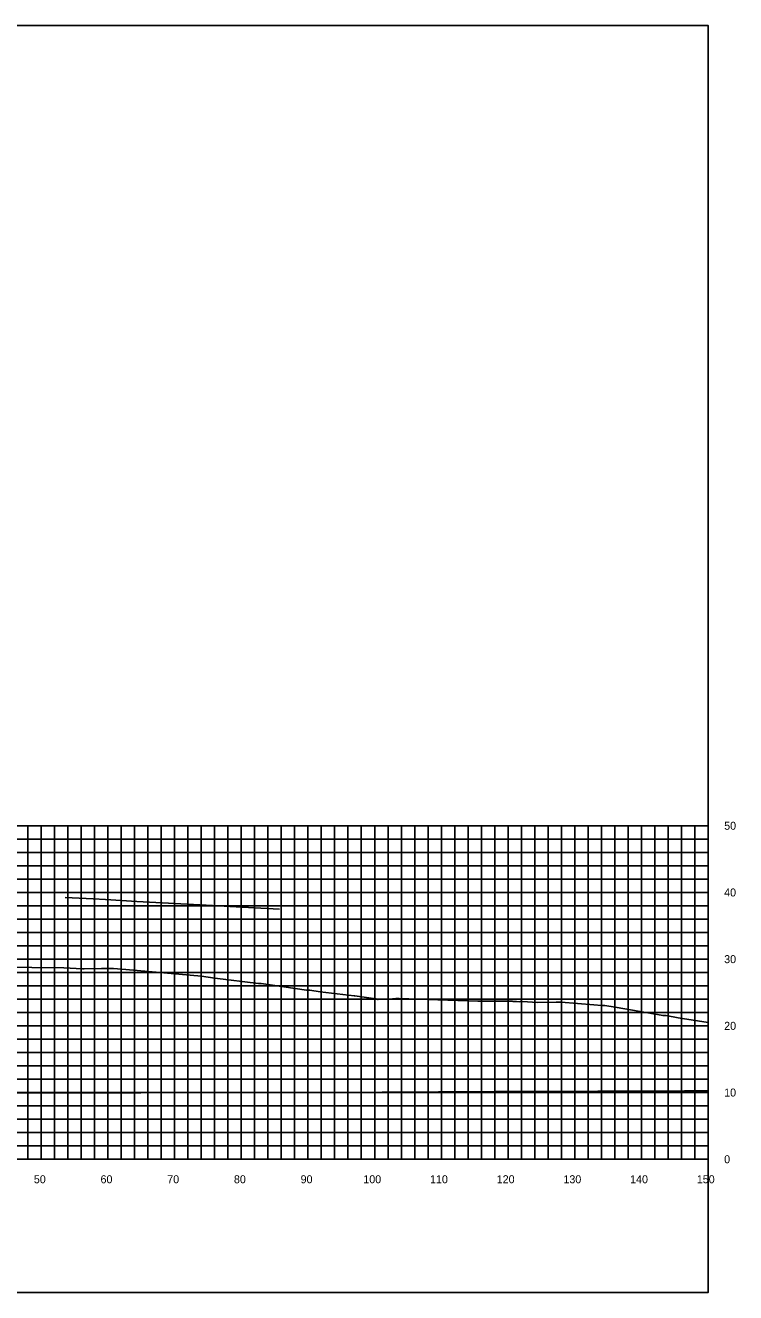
# Model space of a CAD drawing. Extents: x 1800880 to 1818864, y 245271 to 250560.
# Drawn here: x 1818734.6 to 1818841.1, y 248414.4 to 248604.4 of the extents above; entities that cross this region are included whole.
import ezdxf

# ---------------------------------------------------------------- set-up
doc = ezdxf.new("R2010")
doc.units = 0
for name, color, linetype in [('33', 7, 'Continuous'), ('CL-CNST', 7, 'Continuous'), ('DESIGN - DRAINAGE - Bridges', 7, 'Continuous'), ('Level 37', 7, 'Continuous'), ('Level 46', 7, 'Continuous'), ('Level 62', 7, 'Continuous')]:
    doc.layers.add(name, color=color, linetype=linetype)

msp = doc.modelspace()

# ---------------------------------------------------------------- linework, layer by layer
at = {"layer": 'CL-CNST'}
msp.add_lwpolyline([(1818730.68, 248463.24), (1818740.33, 248463.15), (1818743.12, 248462.99), (1818743.39, 248462.97), (1818745.97, 248463.02), (1818747.27, 248463.04), (1818747.33, 248463.04), (1818747.68, 248463.04), (1818747.78, 248463.04), (1818749.62, 248462.87), (1818760.98, 248461.87), (1818763, 248461.58), (1818769.54, 248460.78), (1818769.9, 248460.77), (1818776.74, 248459.77), (1818777.01, 248459.77), (1818777.23, 248459.77), (1818778.76, 248459.54), (1818783.89, 248458.93), (1818783.97, 248458.92), (1818787.1, 248458.5), (1818787.4, 248458.39), (1818787.46, 248458.39), (1818789.62, 248458.5), (1818789.86, 248458.46), (1818790.1, 248458.51), (1818790.1, 248458.51), (1818790.1, 248458.51), (1818790.1, 248458.51), (1818790.11, 248458.51), (1818790.11, 248458.51), (1818790.11, 248458.51), (1818790.12, 248458.51), (1818790.12, 248458.51), (1818790.13, 248458.51), (1818790.13, 248458.51), (1818790.14, 248458.51), (1818790.15, 248458.51), (1818790.15, 248458.51), (1818790.16, 248458.51), (1818790.17, 248458.51), (1818790.18, 248458.51), (1818790.19, 248458.51), (1818790.21, 248458.51), (1818790.22, 248458.51), (1818790.24, 248458.51), (1818790.26, 248458.51), (1818790.28, 248458.51), (1818790.31, 248458.51), (1818790.34, 248458.51), (1818790.38, 248458.51), (1818790.43, 248458.51), (1818790.5, 248458.51), (1818790.6, 248458.51), (1818790.63, 248458.51), (1818794.93, 248458.38), (1818802.43, 248458.14), (1818805.12, 248458.13), (1818806.07, 248458.13), (1818806.18, 248458.13), (1818806.99, 248458.14), (1818807.16, 248458.13), (1818807.4, 248458.12), (1818807.56, 248458.11), (1818807.69, 248458.1), (1818807.78, 248458.1), (1818807.86, 248458.1), (1818807.92, 248458.09), (1818807.98, 248458.09), (1818808.02, 248458.09), (1818808.06, 248458.09), (1818808.09, 248458.08), (1818808.12, 248458.08), (1818808.14, 248458.08), (1818808.17, 248458.08), (1818808.19, 248458.08), (1818808.71, 248458.05), (1818808.74, 248458.08), (1818808.9, 248458.1), (1818809.87, 248458.01), (1818811.33, 248457.95), (1818814.16, 248457.99), (1818814.39, 248457.99), (1818814.41, 248457.99), (1818814.81, 248457.99), (1818814.89, 248457.99), (1818819.79, 248457.57), (1818820.95, 248457.47), (1818821.06, 248457.47), (1818821.3, 248457.47), (1818821.45, 248457.47), (1818823.01, 248457.21), (1818830.17, 248455.96), (1818830.23, 248455.96), (1818830.66, 248455.96), (1818832.44, 248455.64), (1818836.94, 248454.92)], dxfattribs=at)
at = {"layer": 'DESIGN - DRAINAGE - Bridges'}
for p, q in [((1818836.94, 248434.43), (1818836.94, 248484.43)), ((1818837, 248484.43), (1818836.94, 248484.43)), ((1818837, 248474.43), (1818836.94, 248474.43)), ((1818837, 248464.43), (1818836.94, 248464.43)), ((1818837, 248454.43), (1818836.94, 248454.43)), ((1818837, 248444.43), (1818836.94, 248444.43)), ((1818536.94, 248434.43), (1818836.94, 248434.43)), ((1818736.94, 248434.37), (1818736.94, 248434.43)), ((1818746.94, 248434.37), (1818746.94, 248434.43)), ((1818756.94, 248434.37), (1818756.94, 248434.43)), ((1818766.94, 248434.37), (1818766.94, 248434.43)), ((1818776.94, 248434.37), (1818776.94, 248434.43)), ((1818786.94, 248434.37), (1818786.94, 248434.43)), ((1818796.94, 248434.37), (1818796.94, 248434.43)), ((1818806.94, 248434.37), (1818806.94, 248434.43)), ((1818816.94, 248434.37), (1818816.94, 248434.43)), ((1818826.94, 248434.37), (1818826.94, 248434.43)), ((1818836.94, 248434.37), (1818836.94, 248434.43)), ((1818837, 248434.43), (1818836.94, 248434.43))]:
    msp.add_line(p, q, dxfattribs=at)
at = {"layer": 'Level 37'}
msp.add_lwpolyline([(1818536.94, 248414.43), (1818836.94, 248414.43), (1818836.94, 248604.43), (1818536.94, 248604.43)], close=True, dxfattribs=at)
at = {"layer": 'Level 46'}
for p, q in [((1818536.94, 248484.43), (1818836.94, 248484.43)), ((1818734.94, 248434.43), (1818734.94, 248484.43)), ((1818736.94, 248434.43), (1818736.94, 248484.43)), ((1818738.94, 248434.43), (1818738.94, 248484.43)), ((1818740.94, 248434.43), (1818740.94, 248484.43)), ((1818742.94, 248434.43), (1818742.94, 248484.43)), ((1818744.94, 248434.43), (1818744.94, 248484.43)), ((1818746.94, 248434.43), (1818746.94, 248484.43)), ((1818748.94, 248434.43), (1818748.94, 248484.43)), ((1818750.94, 248434.43), (1818750.94, 248484.43)), ((1818752.94, 248434.43), (1818752.94, 248484.43)), ((1818754.94, 248434.43), (1818754.94, 248484.43)), ((1818756.94, 248434.43), (1818756.94, 248484.43)), ((1818758.94, 248434.43), (1818758.94, 248484.43)), ((1818760.94, 248434.43), (1818760.94, 248484.43)), ((1818762.94, 248434.43), (1818762.94, 248484.43)), ((1818764.94, 248434.43), (1818764.94, 248484.43)), ((1818766.94, 248434.43), (1818766.94, 248484.43)), ((1818768.94, 248434.43), (1818768.94, 248484.43)), ((1818770.94, 248434.43), (1818770.94, 248484.43)), ((1818772.94, 248434.43), (1818772.94, 248484.43)), ((1818774.94, 248434.43), (1818774.94, 248484.43)), ((1818776.94, 248434.43), (1818776.94, 248484.43)), ((1818778.94, 248434.43), (1818778.94, 248484.43)), ((1818780.94, 248434.43), (1818780.94, 248484.43)), ((1818782.94, 248434.43), (1818782.94, 248484.43)), ((1818784.94, 248434.43), (1818784.94, 248484.43)), ((1818786.94, 248434.43), (1818786.94, 248484.43)), ((1818788.94, 248434.43), (1818788.94, 248484.43)), ((1818790.94, 248434.43), (1818790.94, 248484.43)), ((1818792.94, 248434.43), (1818792.94, 248484.43)), ((1818794.94, 248434.43), (1818794.94, 248484.43)), ((1818796.94, 248434.43), (1818796.94, 248484.43)), ((1818798.94, 248434.43), (1818798.94, 248484.43)), ((1818800.94, 248434.43), (1818800.94, 248484.43)), ((1818802.94, 248434.43), (1818802.94, 248484.43)), ((1818804.94, 248434.43), (1818804.94, 248484.43)), ((1818806.94, 248434.43), (1818806.94, 248484.43)), ((1818808.94, 248434.43), (1818808.94, 248484.43)), ((1818810.94, 248434.43), (1818810.94, 248484.43)), ((1818812.94, 248434.43), (1818812.94, 248484.43)), ((1818814.94, 248434.43), (1818814.94, 248484.43)), ((1818816.94, 248434.43), (1818816.94, 248484.43)), ((1818818.94, 248434.43), (1818818.94, 248484.43)), ((1818820.94, 248434.43), (1818820.94, 248484.43)), ((1818822.94, 248434.43), (1818822.94, 248484.43)), ((1818824.94, 248434.43), (1818824.94, 248484.43)), ((1818826.94, 248434.43), (1818826.94, 248484.43)), ((1818828.94, 248434.43), (1818828.94, 248484.43)), ((1818830.94, 248434.43), (1818830.94, 248484.43)), ((1818832.94, 248434.43), (1818832.94, 248484.43)), ((1818834.94, 248434.43), (1818834.94, 248484.43)), ((1818836.94, 248434.43), (1818836.94, 248484.43)), ((1818536.94, 248482.43), (1818836.94, 248482.43)), ((1818536.94, 248480.43), (1818836.94, 248480.43)), ((1818536.94, 248478.43), (1818836.94, 248478.43)), ((1818536.94, 248476.43), (1818836.94, 248476.43)), ((1818536.94, 248474.43), (1818836.94, 248474.43)), ((1818536.94, 248472.43), (1818836.94, 248472.43)), ((1818536.94, 248470.43), (1818836.94, 248470.43)), ((1818536.94, 248468.43), (1818836.94, 248468.43)), ((1818536.94, 248466.43), (1818836.94, 248466.43)), ((1818536.94, 248464.43), (1818836.94, 248464.43)), ((1818536.94, 248462.43), (1818836.94, 248462.43)), ((1818536.94, 248460.43), (1818836.94, 248460.43)), ((1818536.94, 248458.43), (1818836.94, 248458.43)), ((1818536.94, 248456.43), (1818836.94, 248456.43)), ((1818536.94, 248454.43), (1818836.94, 248454.43)), ((1818536.94, 248452.43), (1818836.94, 248452.43)), ((1818536.94, 248450.43), (1818836.94, 248450.43)), ((1818536.94, 248448.43), (1818836.94, 248448.43)), ((1818536.94, 248446.43), (1818836.94, 248446.43)), ((1818536.94, 248444.43), (1818836.94, 248444.43)), ((1818536.94, 248442.43), (1818836.94, 248442.43)), ((1818536.94, 248440.43), (1818836.94, 248440.43)), ((1818536.94, 248438.43), (1818836.94, 248438.43)), ((1818536.94, 248436.43), (1818836.94, 248436.43)), ((1818536.94, 248434.43), (1818836.94, 248434.43))]:
    msp.add_line(p, q, dxfattribs=at)
at = {"layer": 'Level 62'}
for points in [[(1818740.54, 248473.69), (1818744.71, 248473.47), (1818746.57, 248473.36), (1818751.27, 248473.06), (1818762.63, 248472.47), (1818765.23, 248472.31), (1818772.67, 248471.93)], [(1818536.94, 248445.76), (1818557.59, 248445.3), (1818569.11, 248445.21), (1818585.35, 248445.01), (1818600.42, 248444.91), (1818613.1, 248444.79), (1818630.8, 248444.7), (1818640.86, 248444.63), (1818660.57, 248444.56), (1818668.61, 248444.49), (1818689.91, 248444.45), (1818696.37, 248444.41), (1818718.96, 248444.41), (1818724.13, 248444.37), (1818747.78, 248444.41), (1818751.88, 248444.38), (1818776.44, 248444.46), (1818779.64, 248444.45), (1818804.96, 248444.57), (1818807.39, 248444.57), (1818833.38, 248444.71), (1818835.15, 248444.68), (1818836.94, 248444.69)]]:
    msp.add_lwpolyline(points, dxfattribs=at)

# ---------------------------------------------------------------- texts
for s, p in [('50', (1818735.84, 248430.83)), ('60', (1818745.84, 248430.83)), ('70', (1818755.84, 248430.83)), ('80', (1818765.84, 248430.83)), ('90', (1818775.84, 248430.83)), ('100', (1818785.24, 248430.83)), ('110', (1818795.24, 248430.83)), ('120', (1818805.24, 248430.83)), ('130', (1818815.24, 248430.83)), ('140', (1818825.24, 248430.83)), ('150', (1818835.24, 248430.83))]:
    msp.add_text(s, height=1.2).set_placement(p)
at = {"layer": '33'}
for s, p in [('50', (1818839.34, 248483.83)), ('40', (1818839.34, 248473.83)), ('30', (1818839.34, 248463.83)), ('20', (1818839.34, 248453.83)), ('10', (1818839.34, 248443.83)), ('0', (1818839.34, 248433.83))]:
    msp.add_text(s, height=1.2, dxfattribs=at).set_placement(p)

doc.saveas('drawing.dxf')
